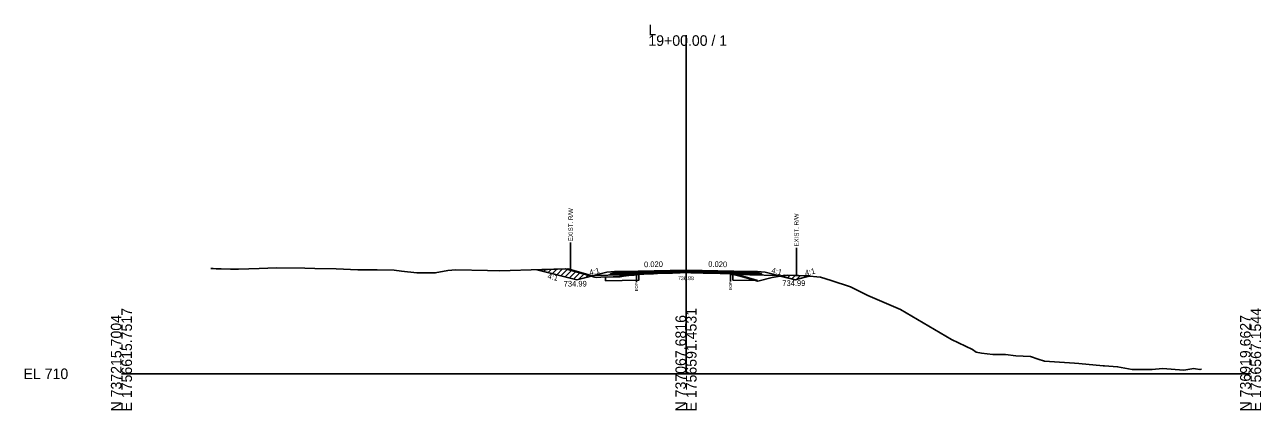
# Model space of a CAD drawing. Extents: x -26 to 4303, y -10 to 9577.
# Drawn here: x -25.7 to 302.8, y 8990.3 to 9092.7 of the extents above; entities that cross this region are included whole.
import ezdxf

# ---------------------------------------------------------------- set-up
doc = ezdxf.new("R2010")
doc.units = 0
for name, color, linetype in [('Exist CMT Pavement', 7, 'Continuous'), ('Old_Level_2', 7, 'Continuous'), ('Pattern 1', 7, 'Continuous'), ('Prop CMT Conc Surface', 7, 'Continuous'), ('Prop CMT Concrete Structures', 7, 'Continuous'), ('Prop CMT Pvmt Course 1', 7, 'Continuous'), ('Prop CMT Pvmt Course 1 CG', 7, 'Continuous'), ('Prop CMT Pvmt Course 1 Wedge', 7, 'Continuous'), ('Prop CMT Pvmt Course 2', 7, 'Continuous'), ('Prop CMT Pvmt Course 2 Wedge', 7, 'Continuous'), ('Prop CMT Pvmt Course 3', 7, 'Continuous'), ('Prop CMT Pvmt Surface', 7, 'Continuous'), ('Prop CMT Pvmt Surface Shoulder', 7, 'Continuous'), ('Prop CMT Pvmt Wedge Surface 1', 7, 'Continuous'), ('Prop CMT Pvmt Wedge Surface 2', 7, 'Continuous'), ('Prop CMT Pvmt Wedge Surface 3', 7, 'Continuous'), ('Prop CMT Shld Paved Course 1', 7, 'Continuous'), ('Prop CMT Shld Paved Course 2', 7, 'Continuous'), ('Prop CMT Shld Paved Course 3', 7, 'Continuous'), ('Prop CMT Slope Grass', 7, 'Continuous'), ('Prop CMT Subgrade Earthwork', 7, 'Continuous'), ('Prop Road Sect_ Recs - UC Shallow (Outline)', 7, 'Continuous'), ('Prop Shade Light', 7, 'Continuous'), ('Prop XS DDE Elevations', 7, 'Continuous'), ('Prop XS Ditch Standard Text', 7, 'Continuous'), ('Prop XS Hydro Elevations', 7, 'Continuous'), ('Prop XS SE Text', 7, 'Continuous'), ('Prop XS Side Slope Text', 7, 'Continuous'), ('Prop XS Wedging', 7, 'Continuous')]:
    doc.layers.add(name, color=color, linetype=linetype)

msp = doc.modelspace()

# ---------------------------------------------------------------- linework, layer by layer
at = {"layer": 'Exist CMT Pavement'}
for points in [[(150, 9027.53), (133, 9027.19)], [(150, 9027.53), (167, 9027.19)]]:
    msp.add_lwpolyline(points, dxfattribs=at)
at = {"layer": 'Old_Level_2'}
for p, q in [((150, 9000), (150, 9089.93)), ((150, 9000), (150, 9089.93)), ((0, 9000), (150, 9000)), ((0, 9000), (150, 9000)), ((150, 9000), (300, 9000)), ((150, 9000), (300, 9000))]:
    msp.add_line(p, q, dxfattribs=at)
at = {"layer": 'Pattern 1'}
for p, q in [((111.11, 9027.46), (111.31, 9027.66)), ((112.24, 9027.18), (112.78, 9027.71)), ((113.37, 9026.89), (114.24, 9027.76)), ((114.51, 9026.61), (115.7, 9027.8)), ((115.64, 9026.33), (117.16, 9027.85)), ((116.77, 9026.05), (118.61, 9027.89)), ((117.9, 9025.76), (119.72, 9027.58)), ((119.03, 9025.48), (120.82, 9027.27)), ((120.16, 9025.2), (121.92, 9026.95)), ((121.49, 9025.11), (123.02, 9026.64)), ((123.38, 9025.58), (124.13, 9026.33)), ((175.85, 9025.78), (176.12, 9026.05)), ((176.98, 9025.49), (177.65, 9026.16)), ((178.11, 9025.21), (179.02, 9026.12)), ((179.4, 9025.09), (180.38, 9026.07)), ((181.29, 9025.56), (181.75, 9026.02))]:
    msp.add_line(p, q, dxfattribs=at)
for points in [[(121, 9024.99), (125.18, 9026.03), (118.58, 9027.9), (110.42, 9027.63)], [(162.47, 9026.4), (162.47, 9026.59), (163.24, 9026.39)], [(175.33, 9025.91), (179, 9024.99), (182.97, 9025.98), (176.87, 9026.19)]]:
    msp.add_lwpolyline(points, close=True, dxfattribs=at)
at = {"layer": 'Prop CMT Conc Surface'}
for points in [[(136.84, 9027.01), (133, 9026.94)], [(133, 9026.94), (133, 9026.73)], [(133, 9026.73), (136.84, 9026.8)], [(136.84, 9026.8), (136.84, 9027.01)], [(161.85, 9026.83), (161.85, 9027.04)], [(161.85, 9027.04), (167, 9026.94)], [(167, 9026.73), (161.85, 9026.83)], [(167, 9026.94), (167, 9026.73)]]:
    msp.add_lwpolyline(points, dxfattribs=at)
at = {"layer": 'Prop CMT Concrete Structures'}
for points in [[(133, 9026.94), (133, 9027.19)], [(136.84, 9027.01), (133, 9026.94)], [(150, 9027.4), (136.84, 9027.14)], [(136.84, 9027.14), (136.84, 9027.01)], [(150, 9027.4), (161.85, 9027.16)], [(161.85, 9027.16), (161.85, 9027.04)], [(161.85, 9027.04), (167, 9026.94)], [(167, 9026.94), (167, 9027.19)]]:
    msp.add_lwpolyline(points, dxfattribs=at)
at = {"layer": 'Prop CMT Pvmt Course 1'}
for points in [[(136.84, 9026.8), (133, 9026.73)], [(133, 9026.73), (133, 9026.39)], [(133, 9026.39), (136.84, 9026.47)], [(136.84, 9026.39), (136.84, 9026.8)], [(161.85, 9026.83), (167, 9026.73)], [(161.85, 9026.5), (161.85, 9026.83)], [(167, 9026.39), (161.85, 9026.5)], [(167, 9026.73), (167, 9026.39)]]:
    msp.add_lwpolyline(points, dxfattribs=at)
at = {"layer": 'Prop CMT Pvmt Course 1 Wedge'}
for points in [[(136.84, 9026.8), (136.99, 9026.81), (137.28, 9026.81), (137.56, 9026.82), (138.09, 9026.83), (138.64, 9026.84), (138.78, 9026.84), (139.37, 9026.85), (141.32, 9026.89), (142.4, 9026.91), (143.85, 9026.94), (145.43, 9026.98), (146.38, 9026.99), (148.46, 9027.04), (148.92, 9027.05), (149.41, 9027.06), (149.45, 9027.06), (149.54, 9027.06), (149.57, 9027.06), (149.61, 9027.06), (149.72, 9027.06), (150, 9027.07)], [(150, 9026.88), (149.72, 9026.89), (149.61, 9026.9), (149.57, 9026.9), (149.54, 9026.9), (149.45, 9026.9), (149.41, 9026.9), (148.92, 9026.88), (148.46, 9026.86), (146.38, 9026.77), (145.43, 9026.74), (143.85, 9026.7), (142.4, 9026.64), (141.32, 9026.6), (139.37, 9026.53), (138.78, 9026.51), (138.64, 9026.5), (138.09, 9026.47), (137.56, 9026.45), (137.28, 9026.44), (136.99, 9026.41), (136.84, 9026.39)], [(136.84, 9026.39), (136.84, 9026.8)], [(150, 9027.07), (150, 9026.88)], [(150, 9027.07), (151.28, 9027.04), (151.45, 9027.04), (151.49, 9027.04), (153.98, 9026.99), (154.52, 9026.98), (156.52, 9026.94), (157.55, 9026.92), (159.05, 9026.89), (159.63, 9026.87), (160.25, 9026.86), (160.57, 9026.86), (160.77, 9026.85), (161.09, 9026.85), (161.54, 9026.84), (161.77, 9026.83), (161.85, 9026.83)], [(161.85, 9026.6), (161.77, 9026.6), (161.54, 9026.62), (161.09, 9026.65), (160.77, 9026.66), (160.57, 9026.67), (160.25, 9026.68), (159.63, 9026.68), (159.05, 9026.69), (157.55, 9026.73), (156.52, 9026.76), (154.52, 9026.78), (153.98, 9026.79), (151.49, 9026.84), (151.45, 9026.84), (151.28, 9026.84), (150, 9026.88)], [(161.85, 9026.83), (161.85, 9026.6)]]:
    msp.add_lwpolyline(points, dxfattribs=at)
at = {"layer": 'Prop CMT Pvmt Course 2'}
for points in [[(133, 9027.19), (131, 9027.15), (130.74, 9026.89)], [(130.74, 9026.89), (133, 9026.94)], [(133, 9026.94), (133, 9027.19)], [(167, 9027.19), (169, 9027.15), (169.26, 9026.89)], [(167, 9026.94), (167, 9027.19)], [(169.26, 9026.89), (167, 9026.94)]]:
    msp.add_lwpolyline(points, dxfattribs=at)
at = {"layer": 'Prop CMT Pvmt Course 2 Wedge'}
for points in [[(131, 9027.15), (129, 9026.99), (121, 9024.99), (110.35, 9027.65)], [(169, 9027.15), (171, 9026.99), (179, 9024.99), (182.81, 9025.94)]]:
    msp.add_lwpolyline(points, dxfattribs=at)
at = {"layer": 'Prop CMT Pvmt Course 3'}
for points in [[(133, 9026.94), (130.74, 9026.89), (130.53, 9026.68)], [(130.53, 9026.68), (133, 9026.73)], [(133, 9026.73), (133, 9026.94)], [(167, 9026.94), (169.26, 9026.89), (169.47, 9026.68)], [(167, 9026.73), (167, 9026.94)], [(169.47, 9026.68), (167, 9026.73)]]:
    msp.add_lwpolyline(points, dxfattribs=at)
at = {"layer": 'Prop CMT Pvmt Surface'}
for points in [[(150, 9027.28), (133, 9026.94)], [(133, 9026.94), (133, 9027.19)], [(150, 9027.28), (167, 9026.94)], [(167, 9026.94), (167, 9027.19)]]:
    msp.add_lwpolyline(points, dxfattribs=at)
at = {"layer": 'Prop CMT Pvmt Surface Shoulder'}
for points in [[(136.85, 9026.39), (136.99, 9026.41), (137.28, 9026.44), (137.56, 9026.45), (138.09, 9026.47), (138.64, 9026.5), (138.78, 9026.51), (139.37, 9026.53), (141.32, 9026.6), (142.4, 9026.64), (143.85, 9026.7), (145.43, 9026.74), (146.38, 9026.77), (148.46, 9026.86), (148.92, 9026.88), (149.41, 9026.9), (149.45, 9026.9), (149.54, 9026.9), (149.57, 9026.9), (149.61, 9026.9), (149.72, 9026.89), (150, 9026.88)], [(150, 9026.88), (151.28, 9026.84), (151.45, 9026.84), (151.49, 9026.84), (153.98, 9026.79), (154.52, 9026.78), (156.52, 9026.76), (157.55, 9026.73), (159.05, 9026.69), (159.63, 9026.68), (160.25, 9026.68), (160.57, 9026.67), (160.77, 9026.66), (161.09, 9026.65), (161.54, 9026.62), (161.77, 9026.6), (161.85, 9026.6)]]:
    msp.add_lwpolyline(points, dxfattribs=at)
at = {"layer": 'Prop CMT Pvmt Wedge Surface 1'}
for p, q in [((133.02, 9026.27), (125.53, 9026.12)), ((136.85, 9026.35), (133.02, 9026.27)), ((161.85, 9026.37), (166.98, 9026.27)), ((166.98, 9026.27), (174.47, 9026.12))]:
    msp.add_line(p, q, dxfattribs=at)
for points in [[(136.85, 9026.39), (136.85, 9026.35)], [(161.85, 9026.37), (161.85, 9026.6)]]:
    msp.add_lwpolyline(points, dxfattribs=at)
at = {"layer": 'Prop CMT Pvmt Wedge Surface 2'}
for points in [[(136.84, 9027.14), (136.99, 9027.14), (137.28, 9027.15), (137.56, 9027.15), (138.09, 9027.16), (138.64, 9027.17), (138.78, 9027.18), (139.37, 9027.19), (141.32, 9027.23), (142.4, 9027.25), (143.85, 9027.28), (145.43, 9027.31), (146.38, 9027.33), (148.46, 9027.37), (148.92, 9027.38), (149.41, 9027.39), (149.45, 9027.39), (149.54, 9027.39), (149.57, 9027.39), (149.61, 9027.39), (149.72, 9027.39), (150, 9027.4)], [(150, 9027.28), (149.72, 9027.27), (149.61, 9027.27), (149.57, 9027.27), (149.54, 9027.27), (149.45, 9027.26), (149.41, 9027.26), (148.92, 9027.25), (148.46, 9027.24), (146.38, 9027.2), (145.43, 9027.18), (143.85, 9027.15), (142.4, 9027.12), (141.32, 9027.1), (139.37, 9027.06), (138.78, 9027.05), (138.64, 9027.05), (138.09, 9027.04), (137.56, 9027.03), (137.28, 9027.02), (136.99, 9027.02), (136.84, 9027.01)], [(136.84, 9027.01), (136.84, 9027.14)], [(150, 9027.4), (150, 9027.28)], [(150, 9027.4), (151.28, 9027.37), (151.45, 9027.37), (151.49, 9027.37), (153.98, 9027.32), (154.52, 9027.31), (156.52, 9027.27), (157.55, 9027.25), (159.05, 9027.22), (159.63, 9027.21), (160.25, 9027.2), (160.57, 9027.19), (160.77, 9027.18), (161.09, 9027.18), (161.54, 9027.17), (161.77, 9027.16), (161.85, 9027.16)], [(161.85, 9027.04), (161.77, 9027.04), (161.54, 9027.04), (161.09, 9027.05), (160.77, 9027.06), (160.57, 9027.06), (160.25, 9027.07), (159.63, 9027.08), (159.05, 9027.09), (157.55, 9027.12), (156.52, 9027.14), (154.52, 9027.18), (153.98, 9027.2), (151.49, 9027.25), (151.45, 9027.25), (151.28, 9027.25), (150, 9027.28)], [(161.85, 9027.16), (161.85, 9027.04)]]:
    msp.add_lwpolyline(points, dxfattribs=at)
at = {"layer": 'Prop CMT Pvmt Wedge Surface 3'}
for points in [[(136.84, 9027.01), (136.99, 9027.02), (137.28, 9027.02), (137.56, 9027.03), (138.09, 9027.04), (138.64, 9027.05), (138.78, 9027.05), (139.37, 9027.06), (141.32, 9027.1), (142.4, 9027.12), (143.85, 9027.15), (145.43, 9027.18), (146.38, 9027.2), (148.46, 9027.24), (148.92, 9027.25), (149.41, 9027.26), (149.45, 9027.26), (149.54, 9027.27), (149.57, 9027.27), (149.61, 9027.27), (149.72, 9027.27), (150, 9027.28)], [(150, 9027.07), (149.72, 9027.06), (149.61, 9027.06), (149.57, 9027.06), (149.54, 9027.06), (149.45, 9027.06), (149.41, 9027.06), (148.92, 9027.05), (148.46, 9027.04), (146.38, 9026.99), (145.43, 9026.98), (143.85, 9026.94), (142.4, 9026.91), (141.32, 9026.89), (139.37, 9026.85), (138.78, 9026.84), (138.64, 9026.84), (138.09, 9026.83), (137.56, 9026.82), (137.28, 9026.81), (136.99, 9026.81), (136.84, 9026.8)], [(136.84, 9026.8), (136.84, 9027.01)], [(150, 9027.28), (150, 9027.07)], [(150, 9027.28), (151.28, 9027.25), (151.45, 9027.25), (151.49, 9027.25), (153.98, 9027.2), (154.52, 9027.18), (156.52, 9027.14), (157.55, 9027.12), (159.05, 9027.09), (159.63, 9027.08), (160.25, 9027.07), (160.57, 9027.06), (160.77, 9027.06), (161.09, 9027.05), (161.54, 9027.04), (161.77, 9027.04), (161.85, 9027.04)], [(161.85, 9026.83), (161.77, 9026.83), (161.54, 9026.84), (161.09, 9026.85), (160.77, 9026.85), (160.57, 9026.86), (160.25, 9026.86), (159.63, 9026.87), (159.05, 9026.89), (157.55, 9026.92), (156.52, 9026.94), (154.52, 9026.98), (153.98, 9026.99), (151.49, 9027.04), (151.45, 9027.04), (151.28, 9027.04), (150, 9027.07)], [(161.85, 9027.04), (161.85, 9026.83)]]:
    msp.add_lwpolyline(points, dxfattribs=at)
at = {"layer": 'Prop CMT Shld Paved Course 1'}
for points in [[(133, 9026.73), (133, 9027.19)], [(150, 9027.07), (133, 9026.73)], [(150, 9027.07), (167, 9026.73)], [(167, 9026.73), (167, 9027.19)]]:
    msp.add_lwpolyline(points, dxfattribs=at)
at = {"layer": 'Prop CMT Shld Paved Course 2'}
for points in [[(133, 9027.19), (131, 9027.15)], [(167, 9027.19), (169, 9027.15)]]:
    msp.add_lwpolyline(points, dxfattribs=at)
at = {"layer": 'Prop CMT Shld Paved Course 3'}
for points in [[(150, 9027.53), (133, 9027.19)], [(133, 9027.19), (133, 9026.94)], [(133, 9026.94), (136.84, 9027.01)], [(136.84, 9027.14), (150, 9027.4)], [(136.84, 9027.01), (136.84, 9027.14)], [(150, 9027.53), (167, 9027.19)], [(161.85, 9027.16), (150, 9027.4)], [(161.85, 9027.04), (161.85, 9027.16)], [(167, 9026.94), (161.85, 9027.04)], [(167, 9027.19), (167, 9026.94)]]:
    msp.add_lwpolyline(points, dxfattribs=at)
at = {"layer": 'Prop CMT Slope Grass'}
msp.add_lwpolyline([(23.79, 9027.96), (24.33, 9027.95), (25.14, 9027.89), (26.46, 9027.92), (28.99, 9027.79), (31.11, 9027.79), (36.59, 9028.01), (41.24, 9028.13), (48.71, 9028.03), (51.38, 9028), (57.07, 9027.84), (62.82, 9027.6), (67.94, 9027.6), (72.44, 9027.52), (74.42, 9027.22), (78.5, 9026.85), (83.39, 9026.8), (86.71, 9027.42), (88.87, 9027.64), (97.28, 9027.41), (100.47, 9027.37), (111.69, 9027.69), (117.95, 9027.9), (125.79, 9025.68), (126.14, 9025.59), (127.37, 9025.63), (131.85, 9025.77), (132.64, 9025.89), (136.99, 9026.4), (137.56, 9026.45), (138.09, 9026.47), (138.78, 9026.5), (139.37, 9026.52), (141.32, 9026.59), (142.4, 9026.63), (143.85, 9026.69), (145.43, 9026.73), (146.38, 9026.76), (148.46, 9026.85), (148.92, 9026.87), (149.54, 9026.89), (150, 9026.88), (151.49, 9026.83), (153.98, 9026.78), (154.52, 9026.77), (156.52, 9026.75), (157.55, 9026.72), (159.05, 9026.68), (159.63, 9026.67), (161.09, 9026.64), (161.54, 9026.61), (161.85, 9026.59), (165.05, 9025.74), (169.06, 9024.57), (172.87, 9025.57), (176.25, 9026.19), (181.96, 9026.01), (185.77, 9025.69), (188.6, 9024.78), (193.73, 9023.12), (198.32, 9020.78), (206.95, 9017.1), (220.52, 9009.07), (226.09, 9006.48), (227.1, 9005.71), (228.53, 9005.44), (231.56, 9005.1), (234.88, 9005.12), (237.62, 9004.81), (241.55, 9004.55), (243.57, 9003.87), (245.28, 9003.36), (253.22, 9002.81), (254.39, 9002.69), (260.87, 9002.13), (261.18, 9002.08), (264.68, 9001.86), (268.54, 9001.1), (270.33, 9001.13), (273.87, 9001.18), (276.56, 9001.41), (282.29, 9001), (284.95, 9001.38), (285.36, 9001.32), (286.55, 9001.1), (286.93, 9001.24)], dxfattribs=at)
at = {"layer": 'Prop CMT Subgrade Earthwork'}
for points in [[(133, 9026.73), (130.53, 9026.68), (130.03, 9026.67), (129.69, 9026.33)], [(129.69, 9026.33), (133, 9026.39)], [(133, 9026.39), (133, 9026.73)], [(167, 9026.73), (169.47, 9026.68), (169.97, 9026.67), (170.31, 9026.33)], [(167, 9026.39), (167, 9026.73)], [(170.31, 9026.33), (167, 9026.39)]]:
    msp.add_lwpolyline(points, dxfattribs=at)
at = {"layer": 'Prop Road Sect_ Recs - UC Shallow (Outline)'}
for points in [[(128.64, 9024.72), (137.47, 9024.89), (137.47, 9026.39), (136.24, 9026.24), (134.85, 9026.08), (133.4, 9025.9), (132.48, 9025.77), (130.64, 9025.72), (128.62, 9025.65)], [(168.99, 9024.77), (162.47, 9024.9), (162.47, 9026.4), (163.24, 9026.39), (165.69, 9025.74)]]:
    msp.add_lwpolyline(points, close=True, dxfattribs=at)
at = {"layer": 'Prop Shade Light'}
for points in [[(128.64, 9024.72), (137.47, 9024.89), (137.47, 9026.39), (136.24, 9026.24), (134.85, 9026.08), (133.4, 9025.9), (132.48, 9025.77), (130.64, 9025.72), (128.62, 9025.65), (128.64, 9024.72)], [(165.69, 9025.74), (163.24, 9026.39), (162.47, 9026.4), (162.47, 9024.9), (168.99, 9024.77), (165.69, 9025.74)]]:
    msp.add_lwpolyline(points, dxfattribs=at)
at = {"layer": 'Prop XS DDE Elevations'}
for points in [[(121, 9024.99), (110.35, 9027.65), (111.69, 9027.69), (117.95, 9027.9), (124.85, 9025.95)], [(133.02, 9026.27), (125.53, 9026.12), (124.85, 9025.95), (125.79, 9025.68), (126.14, 9025.59), (127.37, 9025.63), (131.85, 9025.77), (132.64, 9025.89), (136.36, 9026.34)], [(136.85, 9026.39), (136.85, 9026.35), (136.36, 9026.34)], [(136.99, 9026.41), (137.56, 9026.45), (137.28, 9026.44)], [(138.64, 9026.5), (138.78, 9026.51), (138.09, 9026.47)], [(148.92, 9026.88), (149.41, 9026.9), (149.45, 9026.9), (149.54, 9026.9)], [(149.61, 9026.9), (149.72, 9026.89), (150, 9026.88), (149.59, 9026.9)], [(150, 9026.88), (151.28, 9026.84), (151.45, 9026.84), (151.49, 9026.84)], [(160.77, 9026.66), (161.09, 9026.65), (159.63, 9026.68), (160.25, 9026.68), (160.57, 9026.67)], [(161.54, 9026.62), (161.77, 9026.6), (161.85, 9026.6), (161.85, 9026.37), (162.74, 9026.35), (161.85, 9026.59)], [(162.74, 9026.35), (165.05, 9025.74), (169.06, 9024.57), (172.87, 9025.57), (175.06, 9025.97), (174.47, 9026.12), (166.98, 9026.27)], [(175.06, 9025.97), (176.25, 9026.19), (181.96, 9026.01), (182.81, 9025.94), (179, 9024.99)]]:
    msp.add_lwpolyline(points, close=True, dxfattribs=at)
at = {"layer": 'Prop XS Ditch Standard Text'}
for p, q in [((119.35, 9034.91), (119.35, 9027.5)), ((179.35, 9033.49), (179.35, 9026.09)), ((136.84, 9026.39), (136.84, 9024.34)), ((161.85, 9026.59), (161.85, 9024.54))]:
    msp.add_line(p, q, dxfattribs=at)
at = {"layer": 'Prop XS Wedging'}
for p, q in [((150, 9027.4), (136.84, 9027.14)), ((136.84, 9027.01), (150, 9027.28)), ((136.84, 9027.14), (136.84, 9027.01)), ((136.84, 9027.01), (136.84, 9026.8)), ((136.85, 9027.01), (150, 9027.28)), ((136.85, 9026.39), (136.85, 9026.39)), ((161.85, 9027.16), (150, 9027.4)), ((161.84, 9027.04), (150, 9027.28)), ((150, 9027.28), (161.85, 9027.04)), ((150, 9027.28), (150, 9027.28)), ((161.85, 9027.04), (161.85, 9027.16)), ((161.85, 9026.83), (161.85, 9027.04)), ((161.85, 9026.6), (161.85, 9026.83)), ((161.85, 9026.59), (161.85, 9026.6))]:
    msp.add_line(p, q, dxfattribs=at)
for points in [[(150, 9027.28), (150, 9027.28), (136.84, 9027.01)], [(136.84, 9026.8), (136.84, 9026.47), (136.84, 9026.39)], [(136.84, 9026.39), (136.85, 9026.39)], [(136.85, 9026.39), (136.99, 9026.4), (137.56, 9026.45), (138.09, 9026.47), (138.78, 9026.5), (139.37, 9026.52), (141.32, 9026.59), (142.4, 9026.63), (143.85, 9026.69), (145.43, 9026.73), (146.38, 9026.76), (148.46, 9026.85), (148.92, 9026.87), (149.54, 9026.89), (150, 9026.88), (151.49, 9026.83), (153.98, 9026.78), (154.52, 9026.77), (156.52, 9026.75), (157.55, 9026.72), (159.05, 9026.68), (159.63, 9026.67), (161.09, 9026.64), (161.54, 9026.61), (161.85, 9026.59)], [(161.85, 9027.04), (150, 9027.28), (150, 9027.28)], [(161.85, 9026.6), (161.85, 9026.6)]]:
    msp.add_lwpolyline(points, dxfattribs=at)

# ---------------------------------------------------------------- texts
at = {"layer": 'Old_Level_2'}
for s, p in [('L', (140, 9089.93)), ('L', (140, 9089.93)), ('19+00.00 / 1', (140, 9087.13)), ('19+00.00 / 1', (140, 9087.13)), ('EL 710', (-26, 8998.6)), ('EL 710', (-26, 8998.6))]:
    msp.add_text(s, height=2.8, dxfattribs=at).set_placement(p)
for s, p in [('N 737215.7004', (0, 8990)), ('N 737215.7004', (0, 8990)), ('E 1756615.7517', (2.8, 8990)), ('E 1756615.7517', (2.8, 8990)), ('N 737067.6816', (150, 8990)), ('N 737067.6816', (150, 8990)), ('E 1756591.4531', (152.8, 8990)), ('E 1756591.4531', (152.8, 8990)), ('N 736919.6627', (300, 8990)), ('N 736919.6627', (300, 8990)), ('E 1756567.1544', (302.8, 8990)), ('E 1756567.1544', (302.8, 8990))]:
    msp.add_text(s, height=2.8, rotation=90, dxfattribs=at).set_placement(p)
at = {"layer": 'Prop CMT Pvmt Course 1 CG'}
msp.add_text('736.88', height=1, dxfattribs=at).set_placement((147.86, 9024.88))
at = {"layer": 'Prop XS Ditch Standard Text'}
for s, height, p in [('EXIST. R/W', 1.181, (119.94, 9035.21)), ('EXIST. R/W', 1.181, (179.94, 9033.8)), ('EOP', 0.787, (137.24, 9021.94)), ('EOP', 0.787, (162.24, 9022.14))]:
    msp.add_text(s, height=height, rotation=90, dxfattribs=at).set_placement(p)
at = {"layer": 'Prop XS Hydro Elevations'}
for p in [(175.58, 9023.33), (117.5, 9023.18)]:
    msp.add_text('734.99', height=1.5, dxfattribs=at).set_placement(p)
at = {"layer": 'Prop XS SE Text'}
for rotation, p in [(1.1458, (138.86, 9028.3)), (358.8542, (155.9, 9028.41))]:
    msp.add_text('0.020', height=1.5, rotation=rotation, dxfattribs=at).set_placement(p)
at = {"layer": 'Prop XS Side Slope Text'}
for rotation, p in [(14.0362, (124.5, 9026.12)), (345.9638, (172.58, 9026.83)), (345.9638, (113.12, 9025.33)), (14.0362, (181.78, 9026))]:
    msp.add_text('4:1', height=1.5, rotation=rotation, dxfattribs=at).set_placement(p)

doc.saveas('drawing.dxf')
